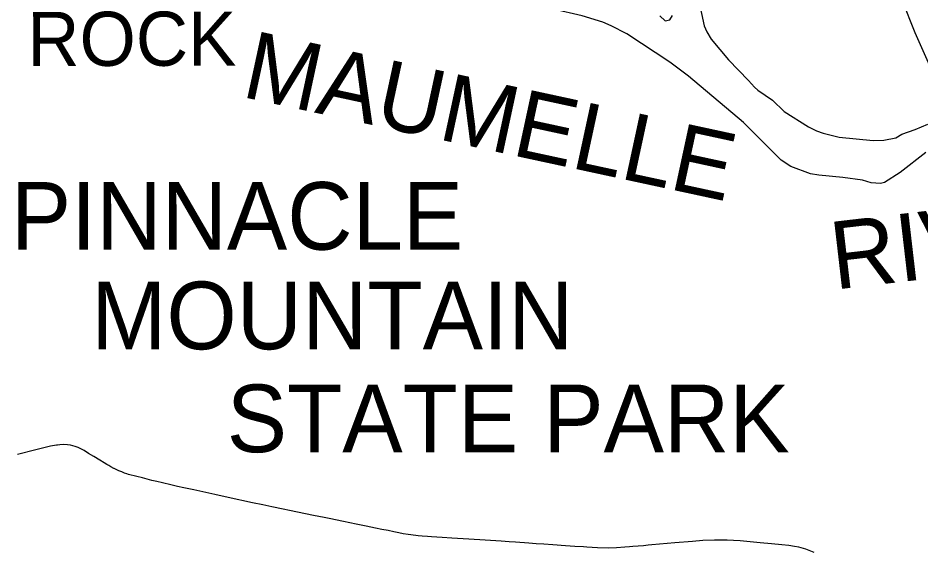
# Model space of a CAD drawing. Extents: x -19 to 366, y -4 to 359.
# Drawn here: x 143.445 to 144.78, y 197.189 to 197.976 of the extents above; entities that cross this region are included whole.
import ezdxf

# ---------------------------------------------------------------- set-up
doc = ezdxf.new("R2010")
doc.units = 0
for name, color, linetype in [('Level 19', 7, 'Continuous'), ('R_Border Notes', 7, 'Continuous'), ('R_Border Prem', 7, 'Continuous'), ('R_ROW', 7, 'Continuous'), ('Sheet Fence', 7, 'Continuous')]:
    doc.layers.add(name, color=color, linetype=linetype)

msp = doc.modelspace()

# ---------------------------------------------------------------- linework, layer by layer
at = {"layer": 'R_Border Prem'}
for points in [[(144.7969, 197.8962), (144.7712, 197.9541), (144.7519, 198.0022), (144.7464, 198.0221), (144.7408, 198.0518), (144.721, 198.0844)], [(144.7868, 197.777), (144.7489, 197.7475), (144.7256, 197.7326), (144.7198, 197.7311), (144.7061, 197.7319), (144.693, 197.7361), (144.6643, 197.7399), (144.6288, 197.7432), (144.6163, 197.7455), (144.5875, 197.756), (144.5729, 197.7654), (144.5175, 197.8213), (144.4358, 197.89), (144.4086, 197.9105), (144.345, 197.9522), (144.3217, 197.9644), (144.3093, 197.9696), (144.2787, 197.9791), (144.2359, 197.9887), (144.2026, 197.9987), (144.1202, 198.0337), (144.103, 198.0388), (144.0846, 198.0404), (144.0702, 198.0369)], [(144.446, 198.0263), (144.459, 197.9644), (144.4631, 197.9553), (144.4695, 197.9444), (144.495, 197.914), (144.5248, 197.8836), (144.5333, 197.8735), (144.5383, 197.869), (144.5601, 197.8541), (144.5774, 197.8374), (144.6132, 197.8151), (144.625, 197.809), (144.6349, 197.8054), (144.6589, 197.7994), (144.709, 197.7946), (144.7246, 197.7954), (144.7425, 197.7985), (144.7516, 197.8039), (144.771, 197.811), (144.7896, 197.8188)], [(144.3934, 197.9789), (144.4015, 197.9718), (144.4084, 197.9732), (144.4123, 197.9797)]]:
    msp.add_lwpolyline(points, dxfattribs=at)
at = {"layer": 'R_ROW'}
for points in [[(143.8699, 197.2426), (143.8459, 197.2474), (143.8366, 197.2494), (143.8201, 197.2529), (143.8066, 197.2558), (143.7911, 197.2591), (143.7555, 197.2669), (143.7358, 197.2712), (143.7181, 197.275), (143.7045, 197.278), (143.6896, 197.2813), (143.6805, 197.2833), (143.6707, 197.2855), (143.6582, 197.2884), (143.6499, 197.2904), (143.6423, 197.2922), (143.6285, 197.2957), (143.6202, 197.2978), (143.6081, 197.301), (143.6053, 197.3018), (143.6021, 197.303), (143.5979, 197.3046), (143.5936, 197.3064), (143.5868, 197.3097), (143.5863, 197.3099), (143.5817, 197.3124), (143.579, 197.314), (143.5762, 197.3156), (143.5718, 197.3181), (143.5657, 197.3219), (143.5565, 197.3276), (143.5491, 197.3321), (143.5424, 197.3362), (143.5414, 197.3367), (143.5336, 197.3407), (143.529, 197.3424), (143.5257, 197.3433), (143.522, 197.3441), (143.5177, 197.3447), (143.5118, 197.345), (143.5065, 197.3448), (143.5031, 197.3443), (143.5014, 197.3441), (143.4929, 197.3425), (143.4869, 197.3411), (143.4711, 197.3372), (143.444, 197.3305)], [(144.6219, 197.1854), (144.6095, 197.1902), (144.5991, 197.1932), (144.5926, 197.1945), (144.5842, 197.1957), (144.5741, 197.1968), (144.5588, 197.1983), (144.5419, 197.2), (144.5124, 197.2027), (144.5027, 197.2033), (144.4931, 197.2037), (144.4814, 197.2039), (144.4745, 197.2038), (144.4571, 197.2031), (144.4417, 197.2018), (144.4158, 197.1996), (144.3817, 197.1967), (144.3764, 197.1962), (144.3695, 197.1956), (144.3537, 197.1943), (144.3488, 197.1939), (144.342, 197.1934), (144.3293, 197.1925), (144.3171, 197.192), (144.3016, 197.1924), (144.2855, 197.1935), (144.2805, 197.1937), (144.2677, 197.1945), (144.2541, 197.1954), (144.2355, 197.1967), (144.2222, 197.1977), (144.2105, 197.1985), (144.1998, 197.1993), (144.1803, 197.2007), (144.1707, 197.2014), (144.159, 197.2021), (144.1353, 197.2036), (144.1112, 197.2051), (144.0862, 197.2067), (144.0718, 197.2077), (144.056, 197.2087), (144.05, 197.2092), (144.042, 197.2098), (144.0362, 197.2103), (144.0256, 197.2116), (144.0215, 197.2122), (144.0143, 197.2133), (144.0076, 197.2146), (144.0003, 197.216), (143.9917, 197.2178), (143.9826, 197.2197), (143.9732, 197.2217), (143.9595, 197.2245), (143.9448, 197.2275), (143.926, 197.2313), (143.9049, 197.2356), (143.8973, 197.2372), (143.8813, 197.2403), (143.8699, 197.2426)]]:
    msp.add_lwpolyline(points, dxfattribs=at)
at = {"layer": 'Sheet Fence'}
for points in [[(146.7783, 1.697), (146.5788, 10.3131), (146.3785, 18.9294), (146.1776, 27.5458), (145.9759, 36.1624), (145.7736, 44.7791), (145.5705, 53.396), (145.3668, 62.013), (145.1624, 70.6301), (144.9572, 79.2474), (144.7514, 87.8648), (144.5449, 96.4823), (144.3377, 105.1), (144.1299, 113.7179), (143.9213, 122.3359), (143.712, 130.954), (143.5021, 139.5723), (143.2915, 148.1907), (143.0802, 156.8092), (142.8682, 165.4279), (142.6555, 174.0468), (142.4422, 182.6658), (142.2282, 191.2849), (142.0135, 199.9042), (141.7981, 208.5236), (141.582, 217.1432), (141.3653, 225.7629), (141.1479, 234.3828), (140.9298, 243.0028), (140.711, 251.623), (140.4916, 260.2433), (140.2715, 268.8638), (140.0508, 277.4844), (139.8293, 286.1051), (139.6072, 294.726), (139.3845, 303.3471), (139.161, 311.9683), (138.937, 320.5896), (138.7122, 329.2111), (138.4868, 337.8328), (138.2607, 346.4546)], [(0, 189.5162), (7.1121, 189.5206), (14.2243, 189.5339), (21.3364, 189.556), (28.4484, 189.5869), (35.5605, 189.6267), (42.6725, 189.6754), (49.7844, 189.7329), (56.8962, 189.7992), (64.0079, 189.8744), (71.1196, 189.9584), (78.2311, 190.0512), (85.3425, 190.1529), (92.4538, 190.2635), (99.5649, 190.3829), (106.6759, 190.5111), (113.7867, 190.6482), (120.8974, 190.7941), (128.0078, 190.9489), (135.1181, 191.1125), (142.2282, 191.2849), (149.338, 191.4662), (156.4476, 191.6563), (163.5569, 191.8553), (170.666, 192.0631), (177.7749, 192.2798), (184.8835, 192.5053), (191.9917, 192.7396), (199.0997, 192.9828), (206.2074, 193.2348), (213.3147, 193.4956), (220.4218, 193.7653), (227.5285, 194.0438), (234.6348, 194.3312), (241.7408, 194.6274), (248.8464, 194.9324), (255.9516, 195.2463), (263.0564, 195.569), (270.1608, 195.9005), (277.2648, 196.2409), (284.3683, 196.5901), (291.4715, 196.9481), (298.5741, 197.315), (305.6763, 197.6907), (312.7781, 198.0753), (319.8793, 198.4686), (326.9801, 198.8708), (334.0804, 199.2818), (341.1801, 199.7017)]]:
    msp.add_spline(points, degree=3, dxfattribs=at)

# ---------------------------------------------------------------- texts
at = {"layer": 'Level 19'}
msp.add_text('ROCK', height=0.08, rotation=0.1044, dxfattribs=at).set_placement((143.4584, 197.9048))
at = {"layer": 'R_Border Notes'}
for s, p in [('PINNACLE', (143.434, 197.6332)), ('MOUNTAIN', (143.5527, 197.486)), ('STATE PARK', (143.7532, 197.3338))]:
    msp.add_text(s, height=0.1, dxfattribs=at).set_placement(p)
at = {"layer": 'R_Border Prem'}
for s, rotation, p in [('MAUMELLE', 347.8202, (143.773, 197.8597)), ('RIVER', 6.6373, (144.6521, 197.5741))]:
    msp.add_text(s, height=0.1, rotation=rotation, dxfattribs=at).set_placement(p)

doc.saveas('drawing.dxf')
